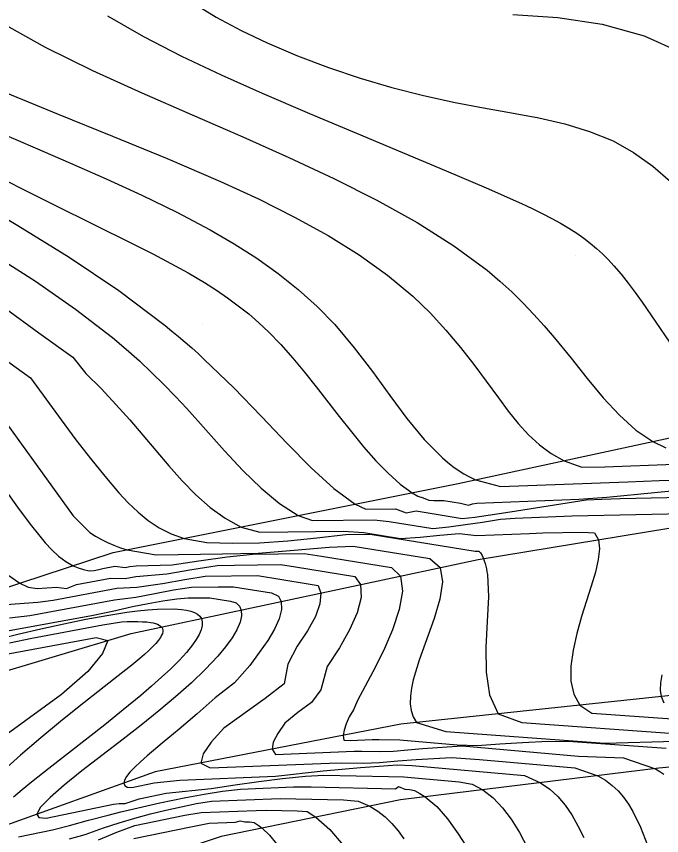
# Model space of a CAD drawing. Extents: x 2356077 to 2359823, y 225951 to 227822.
# Drawn here: x 2356895.09 to 2356931.77, y 227448.39 to 227494.98 of the extents above; entities that cross this region are included whole.
import ezdxf

# ---------------------------------------------------------------- set-up
doc = ezdxf.new("R2010")
doc.units = 0
for name, color, linetype in [('DTM Contours Major', 7, 'Continuous'), ('DTM Contours Minor', 7, 'Continuous'), ('PH Exist DTM Breakline', 7, 'Continuous'), ('PH Exist DTM Point', 7, 'Continuous')]:
    doc.layers.add(name, color=color, linetype=linetype)

msp = doc.modelspace()

# ---------------------------------------------------------------- linework, layer by layer
at = {"layer": 'DTM Contours Major'}
for points in [[(2356900.281, 227495.012), (2356902.318, 227493.827), (2356904.478, 227492.711), (2356906.735, 227491.644), (2356909.067, 227490.607), (2356911.752, 227489.454), (2356914.434, 227488.328), (2356917.048, 227487.239), (2356919.526, 227486.201), (2356921.803, 227485.226), (2356923.812, 227484.326), (2356924.419, 227484.041), (2356924.99, 227483.763), (2356925.527, 227483.487), (2356926.031, 227483.212), (2356926.505, 227482.933), (2356926.95, 227482.647), (2356927.346, 227482.368), (2356927.72, 227482.079), (2356928.077, 227481.778), (2356928.418, 227481.463), (2356928.748, 227481.132), (2356929.068, 227480.785), (2356929.472, 227480.31), (2356929.869, 227479.805), (2356930.264, 227479.273), (2356930.661, 227478.715), (2356932.216, 227476.451)], [(2356892.268, 227484.807), (2356895.173, 227483.089), (2356898.086, 227481.281), (2356900.911, 227479.382), (2356903.554, 227477.394), (2356903.939, 227477.079), (2356904.319, 227476.761), (2356904.692, 227476.442), (2356905.059, 227476.121), (2356905.42, 227475.797), (2356905.776, 227475.471), (2356907.459, 227473.843), (2356909.024, 227472.228), (2356910.485, 227470.694), (2356911.854, 227469.306), (2356913.142, 227468.13), (2356914.362, 227467.232), (2356914.954, 227466.944), (2356916.648, 227466.961), (2356917.252, 227466.737), (2356917.82, 227466.847), (2356920.439, 227466.423), (2356921.163, 227466.503), (2356921.91, 227466.61), (2356923.165, 227466.801), (2356927.491, 227467.487), (2356928.381, 227467.525), (2356929.422, 227467.556), (2356940.032, 227467.783)], [(2356893.745, 227469.037), (2356895.259, 227466.941), (2356895.955, 227465.998), (2356896.342, 227465.502), (2356896.723, 227465.045), (2356897.106, 227464.633), (2356897.495, 227464.273), (2356897.896, 227463.97), (2356898.315, 227463.731), (2356898.609, 227463.608), (2356898.916, 227463.514), (2356899.235, 227463.446), (2356899.524, 227463.456), (2356899.777, 227463.514), (2356900.011, 227463.585), (2356900.697, 227463.712), (2356901.271, 227463.64), (2356901.542, 227463.697), (2356901.898, 227463.736), (2356903.941, 227463.789), (2356905.471, 227464.017), (2356907.081, 227464.246), (2356908.535, 227464.395), (2356911.456, 227464.426), (2356912.437, 227464.283), (2356916.419, 227463.639), (2356916.925, 227463.149), (2356917.035, 227462.281), (2356916.864, 227461.243), (2356916.482, 227460.095), (2356915.958, 227458.895), (2356915.36, 227457.704), (2356914.478, 227456.061), (2356914.257, 227455.535), (2356914.007, 227455.135), (2356913.837, 227454.736), (2356913.724, 227454.385), (2356913.679, 227454.086), (2356913.715, 227453.822), (2356914.075, 227453.803), (2356915.313, 227453.853), (2356915.724, 227453.86), (2356916.898, 227453.834), (2356920.145, 227453.55), (2356921.305, 227453.519), (2356922.573, 227453.602), (2356923.869, 227453.68), (2356925.324, 227453.757), (2356926.73, 227453.745), (2356932.038, 227453.361)], [(2356893.876, 227459.511), (2356895.183, 227459.842), (2356896.491, 227460.153), (2356897.782, 227460.439), (2356899.037, 227460.694), (2356900.238, 227460.911), (2356901.367, 227461.085), (2356901.982, 227461.164), (2356902.563, 227461.225), (2356903.106, 227461.266), (2356904.06, 227461.279), (2356904.475, 227461.253), (2356904.757, 227461.213), (2356905.005, 227461.156), (2356905.217, 227461.08), (2356905.392, 227460.984), (2356905.525, 227460.868), (2356905.615, 227460.729), (2356905.664, 227460.542), (2356905.655, 227460.326), (2356905.592, 227460.084), (2356905.478, 227459.819), (2356905.315, 227459.534), (2356905.106, 227459.23), (2356904.762, 227458.804), (2356904.351, 227458.353), (2356903.877, 227457.88), (2356903.35, 227457.388), (2356902.775, 227456.878), (2356902.161, 227456.353), (2356901.163, 227455.531), (2356900.116, 227454.692), (2356896.939, 227452.198), (2356895.956, 227451.416), (2356895.427, 227450.986), (2356894.928, 227450.572)], [(2356895.222, 227448.315), (2356897.139, 227448.722), (2356898.118, 227448.964), (2356899.201, 227449.262), (2356900.306, 227449.552), (2356901.037, 227449.736), (2356901.77, 227449.913), (2356902.505, 227450.083), (2356903.242, 227450.245), (2356903.981, 227450.4), (2356904.723, 227450.547), (2356905.769, 227450.739), (2356906.817, 227450.914), (2356907.831, 227451.031), (2356910.85, 227451.152), (2356911.851, 227451.156), (2356916.648, 227451.052), (2356916.811, 227451.182), (2356917.18, 227451.024), (2356917.445, 227451.001), (2356917.719, 227450.951), (2356918.03, 227450.784), (2356918.33, 227450.591), (2356918.989, 227450.037), (2356919.609, 227449.337), (2356920.214, 227448.495), (2356920.828, 227447.514)]]:
    msp.add_lwpolyline(points, dxfattribs=at)
at = {"layer": 'DTM Contours Minor'}
for points in [[(2356905.074, 227495.777), (2356906.449, 227494.936), (2356907.88, 227494.17), (2356909.359, 227493.466), (2356911.079, 227492.734), (2356912.84, 227492.067), (2356914.629, 227491.466), (2356916.434, 227490.933), (2356918.242, 227490.469), (2356920.041, 227490.075), (2356921.658, 227489.772), (2356923.244, 227489.493), (2356924.786, 227489.201), (2356926.269, 227488.861), (2356927.683, 227488.436), (2356929.013, 227487.89), (2356930.181, 227487.24), (2356931.269, 227486.465), (2356932.283, 227485.578)], [(2356923.314, 227495.085), (2356925.879, 227494.912), (2356928.392, 227494.538), (2356930.789, 227493.872), (2356932.893, 227492.92)], [(2356894.194, 227494.643), (2356896.729, 227493.232), (2356899.425, 227491.899), (2356902.23, 227490.621), (2356905.093, 227489.372), (2356907.962, 227488.128), (2356910.59, 227486.955), (2356913.143, 227485.755), (2356915.582, 227484.522), (2356917.871, 227483.246), (2356919.972, 227481.92), (2356921.849, 227480.535), (2356922.574, 227479.924), (2356923.257, 227479.302), (2356923.903, 227478.668), (2356924.517, 227478.024), (2356925.105, 227477.371), (2356925.673, 227476.708), (2356926.627, 227475.538), (2356927.551, 227474.385), (2356928.461, 227473.291), (2356929.374, 227472.299), (2356930.304, 227471.452), (2356931.269, 227470.792), (2356932.006, 227470.447)], [(2356894.478, 227490.643), (2356897.464, 227489.416), (2356900.562, 227488.168), (2356903.673, 227486.896), (2356906.698, 227485.594), (2356908.859, 227484.592), (2356910.902, 227483.565), (2356912.814, 227482.506), (2356914.582, 227481.408), (2356916.193, 227480.264), (2356917.634, 227479.068), (2356918.62, 227478.114), (2356919.515, 227477.137), (2356920.334, 227476.152), (2356921.093, 227475.172), (2356922.493, 227473.277), (2356923.056, 227472.533), (2356923.624, 227471.832), (2356924.212, 227471.186), (2356924.833, 227470.608), (2356925.502, 227470.109), (2356926.232, 227469.703), (2356927.239, 227469.338), (2356928.546, 227469.361), (2356932.513, 227469.512)], [(2356894.224, 227488.343), (2356896.16, 227487.502), (2356898.165, 227486.637), (2356900.199, 227485.743), (2356902.227, 227484.816), (2356904.21, 227483.849), (2356906.112, 227482.839), (2356907.468, 227482.047), (2356908.756, 227481.22), (2356909.973, 227480.353), (2356911.12, 227479.439), (2356912.194, 227478.472), (2356913.194, 227477.445), (2356914.303, 227476.131), (2356915.334, 227474.771), (2356916.319, 227473.415), (2356917.289, 227472.112), (2356918.277, 227470.913), (2356919.312, 227469.866), (2356919.602, 227469.618), (2356919.9, 227469.385), (2356920.206, 227469.168), (2356920.523, 227468.966), (2356920.852, 227468.782), (2356921.194, 227468.614), (2356922.619, 227468.238), (2356929.857, 227468.514), (2356931.635, 227468.573), (2356934.699, 227468.638)], [(2356893.02, 227486.421), (2356895.202, 227485.289), (2356897.353, 227484.203), (2356899.415, 227483.18), (2356901.756, 227482.024), (2356902.846, 227481.473), (2356903.883, 227480.93), (2356904.866, 227480.386), (2356905.796, 227479.835), (2356906.461, 227479.41), (2356907.099, 227478.974), (2356907.711, 227478.521), (2356908.301, 227478.05), (2356908.871, 227477.555), (2356909.423, 227477.035), (2356910.128, 227476.306), (2356910.813, 227475.536), (2356911.481, 227474.733), (2356912.139, 227473.906), (2356913.447, 227472.223), (2356914.138, 227471.347), (2356914.833, 227470.5), (2356915.529, 227469.706), (2356916.225, 227468.99), (2356916.917, 227468.373), (2356917.603, 227467.88), (2356917.921, 227467.698), (2356918.221, 227467.592), (2356918.537, 227467.472), (2356918.822, 227467.449), (2356919.394, 227467.442), (2356920.344, 227467.288), (2356920.8, 227467.179), (2356921.028, 227467.245), (2356921.27, 227467.29), (2356927.063, 227467.511), (2356928.666, 227467.624), (2356934.082, 227468.168)], [(2356893.757, 227481.462), (2356896.171, 227479.909), (2356898.461, 227478.327), (2356900.557, 227476.718), (2356901.342, 227476.053), (2356902.087, 227475.385), (2356902.798, 227474.713), (2356903.48, 227474.036), (2356904.138, 227473.355), (2356904.777, 227472.669), (2356905.866, 227471.46), (2356906.924, 227470.276), (2356907.966, 227469.157), (2356909.004, 227468.142), (2356910.051, 227467.271), (2356911.121, 227466.584), (2356911.931, 227466.298), (2356915.43, 227466.335), (2356916.289, 227466.244), (2356918.769, 227465.843), (2356919.684, 227465.946), (2356920.623, 227466.073), (2356921.59, 227466.217), (2356922.618, 227466.379), (2356923.443, 227466.44), (2356926.685, 227466.564), (2356933.938, 227466.72)], [(2356894.459, 227478.391), (2356896.361, 227476.978), (2356898.307, 227475.596), (2356899.047, 227474.666), (2356899.93, 227473.785), (2356900.756, 227472.905), (2356901.536, 227472.029), (2356902.281, 227471.163), (2356903.763, 227469.416), (2356904.524, 227468.561), (2356905.3, 227467.767), (2356906.108, 227467.052), (2356906.963, 227466.435), (2356907.881, 227465.936), (2356908.925, 227465.652), (2356913.693, 227465.702), (2356914.851, 227465.627), (2356916.936, 227465.29), (2356918.058, 227465.361), (2356919.175, 227465.47), (2356920.264, 227465.567), (2356921.259, 227465.46), (2356924.268, 227465.575), (2356925.022, 227465.596), (2356927.277, 227465.645), (2356927.962, 227465.608), (2356928.179, 227465.216), (2356928.241, 227464.704), (2356928.174, 227464.079), (2356928.009, 227463.361), (2356927.777, 227462.571), (2356927.23, 227460.853), (2356926.957, 227459.888), (2356926.743, 227458.934), (2356926.62, 227458.022), (2356926.621, 227457.177), (2356926.777, 227456.428), (2356927.119, 227455.802), (2356927.816, 227455.355), (2356932.371, 227455.026)], [(2356894.265, 227475.602), (2356895.898, 227474.427), (2356897.633, 227472.031), (2356898.469, 227470.894), (2356899.309, 227469.833), (2356900.119, 227468.822), (2356900.918, 227467.882), (2356901.455, 227467.305), (2356902.008, 227466.775), (2356902.59, 227466.301), (2356903.214, 227465.89), (2356903.893, 227465.55), (2356904.64, 227465.288), (2356905.923, 227465.046), (2356907.4, 227465.022), (2356908.919, 227465.038), (2356910.517, 227465.143), (2356912.168, 227465.324), (2356913.816, 227465.517), (2356915.202, 227465.536), (2356921.174, 227464.57), (2356921.248, 227464.562), (2356921.386, 227464.569), (2356921.477, 227464.459), (2356921.564, 227464.307), (2356921.641, 227464.144), (2356921.695, 227464.007), (2356921.741, 227463.863), (2356921.782, 227463.713), (2356921.817, 227463.557), (2356921.846, 227463.395), (2356921.87, 227463.227), (2356921.925, 227461.973), (2356921.865, 227460.569), (2356921.79, 227459.107), (2356921.801, 227457.681), (2356921.998, 227456.384), (2356922.481, 227455.309), (2356923.828, 227454.815), (2356932.757, 227454.17)], [(2356893.348, 227473.438), (2356898.321, 227466.571), (2356899.268, 227465.623), (2356899.591, 227465.418), (2356899.925, 227465.229), (2356900.271, 227465.056), (2356900.631, 227464.9), (2356901.006, 227464.761), (2356901.399, 227464.64), (2356903.038, 227464.362), (2356906.818, 227464.402), (2356908.847, 227464.441), (2356910.887, 227464.627), (2356912.869, 227464.797), (2356914.241, 227464.842), (2356918.604, 227464.136), (2356919.187, 227463.633), (2356919.319, 227462.824), (2356919.176, 227461.837), (2356918.848, 227460.728), (2356917.996, 227458.373), (2356917.653, 227457.239), (2356917.55, 227456.763), (2356917.491, 227456.311), (2356917.482, 227455.887), (2356917.533, 227455.494), (2356917.651, 227455.136), (2356917.844, 227454.816), (2356919.503, 227454.299), (2356928.545, 227453.647), (2356932.548, 227453.753)], [(2356894.613, 227463.214), (2356895.283, 227462.735), (2356895.763, 227462.512), (2356896.281, 227462.437), (2356897.38, 227462.517), (2356897.946, 227462.43), (2356898.515, 227462.67), (2356900.451, 227463.029), (2356901.283, 227463.004), (2356901.888, 227463.122), (2356903.648, 227463.277), (2356905.069, 227463.527), (2356906.517, 227463.75), (2356907.502, 227463.771), (2356910.116, 227463.798), (2356910.952, 227463.674), (2356914.342, 227463.125), (2356914.663, 227462.665), (2356914.688, 227461.933), (2356914.462, 227461.061), (2356914.035, 227460.09), (2356913.455, 227459.06), (2356912.771, 227458.012), (2356912.402, 227456.682), (2356911.87, 227455.953), (2356911.085, 227455.384), (2356910.347, 227454.789), (2356909.95, 227454.198), (2356909.697, 227453.697), (2356909.627, 227453.3), (2356909.821, 227453.008), (2356914.29, 227453.187), (2356914.741, 227453.191), (2356915.785, 227453.169), (2356916.529, 227453.187), (2356917.34, 227453.27), (2356918.175, 227453.349), (2356920.428, 227453.497), (2356927.057, 227452.91), (2356929.617, 227452.803), (2356931.431, 227452.191), (2356931.671, 227452.039), (2356931.897, 227451.878)], [(2356892.959, 227461.421), (2356896.313, 227461.666), (2356897.179, 227461.785), (2356900.806, 227462.457), (2356901.934, 227462.509), (2356903.406, 227462.716), (2356904.678, 227462.96), (2356905.827, 227463.139), (2356908.81, 227463.17), (2356911.561, 227462.725), (2356912.251, 227462.604), (2356912.401, 227462.181), (2356912.352, 227461.571), (2356912.089, 227460.846), (2356911.645, 227460.033), (2356911.052, 227459.159), (2356910.535, 227458.129), (2356910.308, 227457.022), (2356909.232, 227456.189), (2356906.887, 227454.492), (2356906.159, 227453.702), (2356905.712, 227453.035), (2356905.575, 227452.513), (2356906.116, 227452.235), (2356912.891, 227452.507), (2356913.549, 227452.527), (2356914.825, 227452.499), (2356915.742, 227452.542), (2356916.775, 227452.632), (2356917.815, 227452.711), (2356919.833, 227452.819), (2356921.431, 227452.718), (2356926.838, 227452.239), (2356928.156, 227451.791), (2356928.588, 227451.534), (2356928.971, 227451.245), (2356929.31, 227450.924), (2356929.613, 227450.569), (2356929.886, 227450.181), (2356930.136, 227449.76), (2356930.573, 227448.861), (2356930.979, 227447.843)], [(2356894.706, 227460.774), (2356895.854, 227460.902), (2356900.676, 227461.794), (2356901.879, 227461.937), (2356902.962, 227462.161), (2356904.024, 227462.355), (2356905.051, 227462.513), (2356906.566, 227462.533), (2356907.444, 227462.541), (2356909.601, 227462.192), (2356909.989, 227462.012), (2356910.139, 227461.697), (2356910.162, 227461.25), (2356910.036, 227460.721), (2356909.772, 227460.127), (2356909.386, 227459.482), (2356908.891, 227458.8), (2356908.356, 227458.051), (2356907.495, 227457.078), (2356906.403, 227456.218), (2356905.367, 227455.308), (2356904.342, 227454.442), (2356903.378, 227453.639), (2356902.528, 227452.917), (2356902.147, 227452.58), (2356901.819, 227452.272), (2356901.552, 227451.995), (2356901.355, 227451.751), (2356901.234, 227451.543), (2356901.199, 227451.371), (2356901.254, 227451.24), (2356901.393, 227451.142), (2356901.666, 227451.124), (2356902.926, 227451.388), (2356904.389, 227451.542), (2356909.819, 227451.76), (2356912.528, 227452.061), (2356913.602, 227452.168), (2356914.664, 227452.263), (2356915.714, 227452.342), (2356916.749, 227452.404), (2356917.588, 227452.369), (2356923.974, 227451.803), (2356924.881, 227451.391), (2356925.415, 227451.028), (2356925.883, 227450.602), (2356926.298, 227450.114), (2356926.673, 227449.563), (2356927.02, 227448.949), (2356927.353, 227448.273)], [(2356894.591, 227460.03), (2356899.355, 227460.912), (2356900.563, 227461.159), (2356901.702, 227461.409), (2356902.578, 227461.584), (2356903.416, 227461.732), (2356904.208, 227461.849), (2356904.866, 227461.901), (2356906.099, 227461.909), (2356907.259, 227461.721), (2356907.595, 227461.624), (2356907.774, 227461.441), (2356907.877, 227461.213), (2356907.895, 227460.894), (2356907.81, 227460.518), (2356907.627, 227460.093), (2356907.352, 227459.625), (2356906.99, 227459.121), (2356906.548, 227458.589), (2356905.849, 227457.849), (2356905.041, 227457.079), (2356904.146, 227456.287), (2356903.185, 227455.483), (2356902.181, 227454.675), (2356901.155, 227453.871), (2356898.819, 227452.061), (2356897.816, 227451.257), (2356897.01, 227450.559), (2356896.466, 227449.997), (2356896.25, 227449.601), (2356896.362, 227449.409), (2356896.79, 227449.369), (2356900.611, 227450.179), (2356900.945, 227450.21), (2356901.271, 227450.218), (2356902.071, 227450.486), (2356903.611, 227450.803), (2356906.175, 227451.067), (2356907.528, 227451.273), (2356908.878, 227451.46), (2356910.214, 227451.625), (2356911.528, 227451.77), (2356912.567, 227451.831), (2356916.253, 227451.751), (2356917.119, 227451.72), (2356920.267, 227451.441), (2356921.012, 227451.321), (2356921.606, 227450.991), (2356922.195, 227450.532), (2356922.727, 227449.973), (2356923.219, 227449.314), (2356923.689, 227448.556), (2356924.154, 227447.699)], [(2356894.699, 227459.342), (2356895.981, 227459.624), (2356899.999, 227460.368), (2356901.061, 227460.536), (2356901.397, 227460.554), (2356901.711, 227460.563), (2356902.001, 227460.563), (2356902.267, 227460.553), (2356902.509, 227460.535), (2356902.724, 227460.507), (2356902.872, 227460.479), (2356903.003, 227460.445), (2356903.118, 227460.404), (2356903.214, 227460.358), (2356903.293, 227460.305), (2356903.353, 227460.245), (2356903.399, 227460.168), (2356903.421, 227460.083), (2356903.42, 227459.989), (2356903.396, 227459.887), (2356903.351, 227459.777), (2356903.284, 227459.66), (2356903.166, 227459.492), (2356903.014, 227459.312), (2356902.83, 227459.119), (2356902.617, 227458.912), (2356902.375, 227458.693), (2356902.107, 227458.461), (2356901.651, 227458.082), (2356901.142, 227457.673), (2356898.67, 227455.732), (2356897.596, 227454.87), (2356896.476, 227453.944), (2356895.334, 227452.963), (2356894.192, 227451.935)], [(2356881.973, 227446.651), (2356883.761, 227449.596), (2356887.151, 227456.722), (2356887.829, 227457.177), (2356889.799, 227457.321), (2356891.728, 227457.568), (2356892.902, 227458.159), (2356893.471, 227458.521), (2356899.627, 227459.661), (2356900.296, 227459.478), (2356899.998, 227458.737), (2356899.159, 227457.716), (2356897.665, 227456.41), (2356891.771, 227452.126), (2356889.793, 227449.063), (2356887.841, 227445.998)], [(2356931.787, 227457.534), (2356931.712, 227457.078), (2356931.7, 227456.663), (2356931.757, 227456.295), (2356931.906, 227455.945)], [(2356898.114, 227448.207), (2356898.998, 227448.458), (2356900.043, 227448.823), (2356900.943, 227449.113), (2356901.834, 227449.378), (2356902.718, 227449.618), (2356903.595, 227449.836), (2356904.466, 227450.031), (2356905.333, 227450.205), (2356906.183, 227450.341), (2356910.091, 227450.498), (2356910.985, 227450.485), (2356913.692, 227450.426), (2356914.533, 227450.34), (2356915.181, 227450.063), (2356915.643, 227449.784), (2356916.06, 227449.455), (2356916.44, 227449.08), (2356916.791, 227448.662), (2356917.119, 227448.205)], [(2356899.762, 227448.146), (2356900.812, 227448.579), (2356901.826, 227448.955), (2356904.678, 227449.542), (2356905.604, 227449.693), (2356908.728, 227449.819), (2356909.317, 227449.831), (2356911.058, 227449.794), (2356911.632, 227449.758), (2356912.124, 227449.439), (2356912.906, 227448.739), (2356913.645, 227447.859)], [(2356901.773, 227448.219), (2356905.014, 227448.885), (2356906.047, 227449.087), (2356907.553, 227449.148), (2356907.824, 227449.227), (2356908.086, 227449.168), (2356908.348, 227449.162), (2356908.603, 227449.123), (2356908.84, 227448.982), (2356909.068, 227448.816), (2356909.49, 227448.415), (2356909.888, 227447.922)]]:
    msp.add_lwpolyline(points, dxfattribs=at)
at = {"layer": 'PH Exist DTM Breakline'}
for points in [[(2357045.056, 227535.65), (2357032.978, 227513.556), (2357025.369, 227499.293), (2357019.944, 227490.49), (2357015.349, 227484.064), (2357011.198, 227480.611), (2357006.152, 227476.03), (2356994.871, 227466.994), (2356984.726, 227459.442), (2356970.291, 227456.179), (2356949.076, 227453.786), (2356931.617, 227452.214), (2356916.934, 227450.421), (2356906.745, 227448.342), (2356897.489, 227445.273)], [(2356884.769, 227459.284), (2356900.592, 227464.478), (2356920.212, 227468.402), (2356940.147, 227472.711), (2356958.184, 227475.811), (2356975.619, 227478.723)], [(2356888.704, 227456.018), (2356901.627, 227459.875), (2356921.347, 227464.095), (2356941.754, 227467.444), (2356958.781, 227470.677), (2356977.604, 227472.117), (2356988.37, 227473.958), (2356997.597, 227477.831)], [(2356986.687, 227465.987), (2356972.161, 227461.635), (2356952.902, 227459.171), (2356934.266, 227456.562), (2356916.947, 227454.721), (2356902.986, 227452.01), (2356893.771, 227448.714)]]:
    msp.add_lwpolyline(points, dxfattribs=at)
at = {"layer": 'PH Exist DTM Point'}
for p, q in [((2356926.863, 227481.386), (2356926.863, 227481.386)), ((2356905.663, 227477.537), (2356905.663, 227477.537))]:
    msp.add_line(p, q, dxfattribs=at)

doc.saveas('drawing.dxf')
